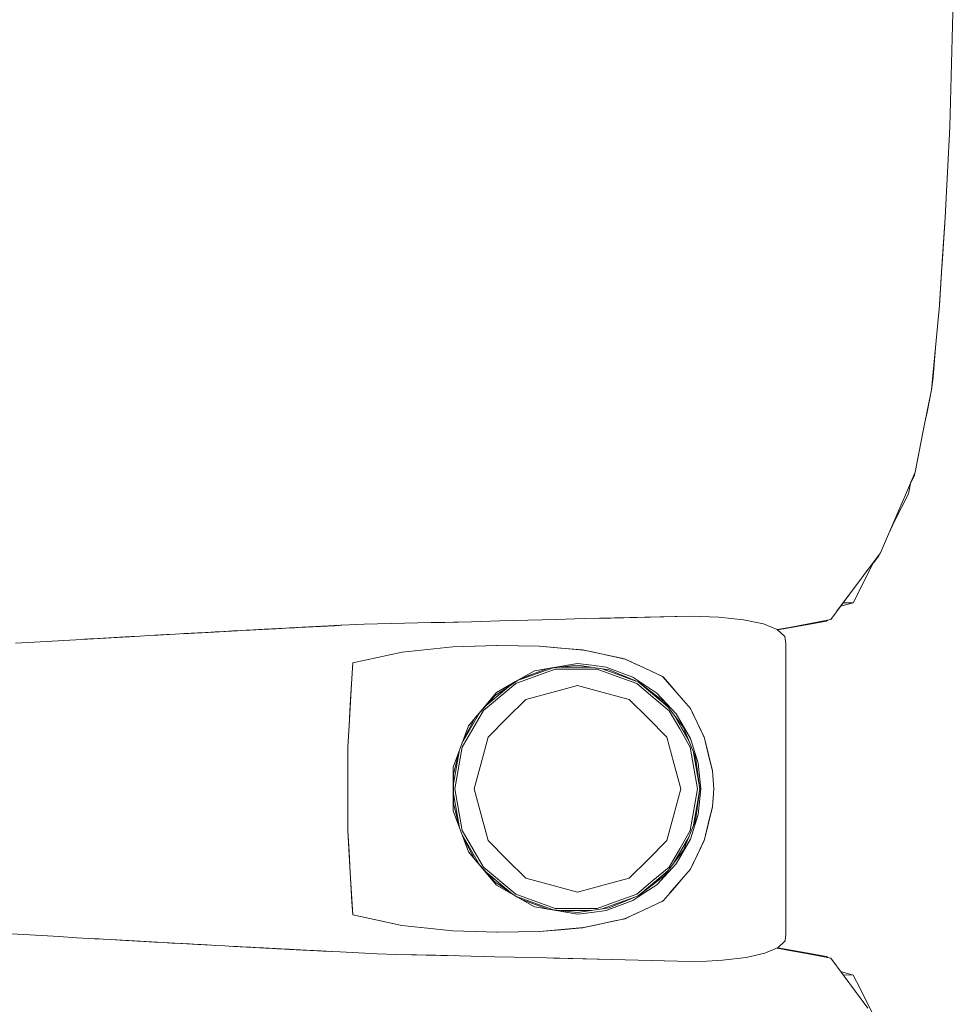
# Model space of a CAD drawing. Header units: millimetres. Extents: x -261 to 187, y -214 to 106.
# Tile 720 of 1056: x -206.999 to -206.644, y 7.334 to 7.709. Entities that reach past the tile are written whole.
import ezdxf

# ---------------------------------------------------------------- set-up
doc = ezdxf.new("R2010")
doc.units = ezdxf.units.MM
doc.header["$LTSCALE"] = 0.005
doc.header["$MEASUREMENT"] = 0
doc.layers.add('IFC-Elemento de mobília-Contorno', color=9, linetype='Continuous', lineweight=5)

msp = doc.modelspace()

# ---------------------------------------------------------------- linework, layer by layer
at = {"layer": 'IFC-Elemento de mobília-Contorno', "lineweight": 5}
for p, q in [((-206.6448, 7.66842), (-206.64353, 7.71676)), ((-206.64669, 7.63388), (-206.6448, 7.66842)), ((-206.64775, 7.61712), (-206.64669, 7.63388)), ((-206.64762, 7.61825), (-206.64669, 7.63388)), ((-206.64762, 7.61825), (-206.64681, 7.63169)), ((-206.64681, 7.63169), (-206.64676, 7.63268)), ((-206.64882, 7.60037), (-206.64775, 7.61712)), ((-206.6479, 7.61478), (-206.64762, 7.61825)), ((-206.64879, 7.60079), (-206.64786, 7.61526)), ((-206.6488, 7.6007), (-206.64879, 7.60079)), ((-206.6488, 7.6007), (-206.64879, 7.60079)), ((-206.6488, 7.6007), (-206.64879, 7.60079)), ((-206.65035, 7.58431), (-206.64882, 7.60037)), ((-206.65187, 7.56824), (-206.65035, 7.58431)), ((-206.65127, 7.5731), (-206.65035, 7.58431)), ((-206.65187, 7.56824), (-206.65127, 7.5731)), ((-206.65498, 7.55255), (-206.65187, 7.56824)), ((-206.65356, 7.55967), (-206.65195, 7.56764)), ((-206.65195, 7.56764), (-206.65189, 7.56817)), ((-206.65408, 7.5571), (-206.65356, 7.55967)), ((-206.65654, 7.5447), (-206.65498, 7.55255)), ((-206.65809, 7.53686), (-206.65654, 7.5447)), ((-206.6614, 7.52917), (-206.65809, 7.53686)), ((-206.66064, 7.52859), (-206.65968, 7.53318)), ((-206.65982, 7.5325), (-206.65839, 7.53575)), ((-206.65839, 7.53575), (-206.65823, 7.53653)), ((-206.66471, 7.52147), (-206.6614, 7.52917)), ((-206.66328, 7.5234), (-206.66064, 7.52859)), ((-206.66593, 7.51819), (-206.66328, 7.5234)), ((-206.66592, 7.51822), (-206.66328, 7.5234)), ((-206.67133, 7.50608), (-206.66471, 7.52147)), ((-206.66816, 7.51344), (-206.66592, 7.51822)), ((-206.66802, 7.51378), (-206.66471, 7.52147)), ((-206.66802, 7.51378), (-206.66593, 7.51819)), ((-206.6808, 7.49341), (-206.67133, 7.50608)), ((-206.67398, 7.50238), (-206.67193, 7.50493)), ((-206.67398, 7.50237), (-206.67193, 7.50493)), ((-206.67193, 7.50493), (-206.67155, 7.50579)), ((-206.67193, 7.50493), (-206.67155, 7.50579)), ((-206.67844, 7.49658), (-206.67607, 7.49975)), ((-206.67646, 7.49749), (-206.67382, 7.50267)), ((-206.67607, 7.49974), (-206.67607, 7.49975)), ((-206.67382, 7.50267), (-206.67371, 7.5029)), ((-206.6808, 7.49341), (-206.67844, 7.49658)), ((-206.6791, 7.4923), (-206.67646, 7.49749)), ((-206.69028, 7.48074), (-206.6808, 7.49341)), ((-206.68791, 7.48391), (-206.6808, 7.49341)), ((-206.68174, 7.48712), (-206.6791, 7.4923)), ((-206.68791, 7.48391), (-206.68554, 7.48707)), ((-206.68651, 7.48578), (-206.68174, 7.48712)), ((-206.68554, 7.48707), (-206.68174, 7.48712)), ((-206.81644, 7.48017), (-206.79498, 7.48076)), ((-206.80571, 7.48046), (-206.79498, 7.48076)), ((-206.80571, 7.48046), (-206.80034, 7.48061)), ((-206.80034, 7.48061), (-206.79498, 7.48076)), ((-206.79498, 7.48076), (-206.78425, 7.48106)), ((-206.78425, 7.48106), (-206.74375, 7.48197)), ((-206.78425, 7.48106), (-206.764, 7.48151)), ((-206.78425, 7.48106), (-206.77412, 7.48129)), ((-206.77412, 7.48129), (-206.764, 7.48151)), ((-206.764, 7.48151), (-206.74375, 7.48197)), ((-206.764, 7.48151), (-206.75387, 7.48174)), ((-206.75387, 7.48174), (-206.74375, 7.48197)), ((-206.74375, 7.48197), (-206.73294, 7.48161)), ((-206.73294, 7.48161), (-206.72351, 7.48064)), ((-206.72351, 7.48064), (-206.71595, 7.47903)), ((-206.69813, 7.47924), (-206.69028, 7.48074)), ((-206.91166, 7.47669), (-206.89795, 7.47742)), ((-206.91029, 7.47676), (-206.90618, 7.47698)), ((-206.91029, 7.47676), (-206.90755, 7.47691)), ((-206.90755, 7.47691), (-206.90618, 7.47698)), ((-206.90618, 7.47698), (-206.90207, 7.4772)), ((-206.90618, 7.47698), (-206.90341, 7.47713)), ((-206.90588, 7.477), (-206.90171, 7.47722)), ((-206.90501, 7.47705), (-206.90482, 7.47705)), ((-206.90482, 7.47705), (-206.90438, 7.47708)), ((-206.90481, 7.47705), (-206.90341, 7.47713)), ((-206.90344, 7.47713), (-206.90207, 7.4772)), ((-206.90343, 7.47713), (-206.90171, 7.47722)), ((-206.90328, 7.47714), (-206.90171, 7.47722)), ((-206.90327, 7.47714), (-206.90171, 7.47722)), ((-206.90207, 7.4772), (-206.89795, 7.47742)), ((-206.90207, 7.4772), (-206.9007, 7.47727)), ((-206.90171, 7.47722), (-206.89805, 7.47741)), ((-206.90171, 7.47722), (-206.89804, 7.47741)), ((-206.90171, 7.47722), (-206.89964, 7.47733)), ((-206.9007, 7.47727), (-206.89795, 7.47742)), ((-206.90068, 7.47728), (-206.8991, 7.47736)), ((-206.89964, 7.47733), (-206.89795, 7.47742)), ((-206.89964, 7.47733), (-206.89808, 7.47741)), ((-206.89808, 7.47741), (-206.8911, 7.47778)), ((-206.89802, 7.47741), (-206.89658, 7.47749)), ((-206.89795, 7.47742), (-206.89384, 7.47763)), ((-206.89658, 7.47749), (-206.89521, 7.47756)), ((-206.89521, 7.47756), (-206.89384, 7.47763)), ((-206.89521, 7.47756), (-206.89452, 7.4776)), ((-206.89452, 7.4776), (-206.89384, 7.47763)), ((-206.89384, 7.47763), (-206.8911, 7.47778)), ((-206.89247, 7.47771), (-206.8911, 7.47778)), ((-206.89247, 7.47771), (-206.89178, 7.47774)), ((-206.89178, 7.47774), (-206.8911, 7.47778)), ((-206.8911, 7.47778), (-206.8902, 7.47783)), ((-206.8902, 7.47783), (-206.87959, 7.47837)), ((-206.8902, 7.47783), (-206.8875, 7.47796)), ((-206.8902, 7.47783), (-206.8893, 7.47787)), ((-206.8893, 7.47787), (-206.8884, 7.47792)), ((-206.8884, 7.47792), (-206.8857, 7.47806)), ((-206.8884, 7.47792), (-206.8866, 7.47801)), ((-206.8875, 7.47796), (-206.8857, 7.47806)), ((-206.8866, 7.47801), (-206.8857, 7.47806)), ((-206.8857, 7.47806), (-206.87959, 7.47837)), ((-206.8857, 7.47806), (-206.88255, 7.47822)), ((-206.8857, 7.47806), (-206.88435, 7.47813)), ((-206.8857, 7.47806), (-206.8848, 7.4781)), ((-206.8848, 7.4781), (-206.88255, 7.47822)), ((-206.88435, 7.47813), (-206.883, 7.47819)), ((-206.88435, 7.47813), (-206.8839, 7.47815)), ((-206.8839, 7.47815), (-206.88255, 7.47822)), ((-206.88255, 7.47822), (-206.87959, 7.47837)), ((-206.88255, 7.47822), (-206.88165, 7.47827)), ((-206.88255, 7.47822), (-206.8821, 7.47824)), ((-206.8821, 7.47824), (-206.88165, 7.47827)), ((-206.88165, 7.47827), (-206.88103, 7.47829)), ((-206.8812, 7.47829), (-206.8794, 7.47838)), ((-206.8812, 7.47829), (-206.87959, 7.47837)), ((-206.8812, 7.47829), (-206.88075, 7.47831)), ((-206.88075, 7.47831), (-206.87985, 7.47836)), ((-206.88075, 7.47831), (-206.8803, 7.47834)), ((-206.8803, 7.47834), (-206.87985, 7.47836)), ((-206.87985, 7.47836), (-206.8794, 7.47838)), ((-206.87959, 7.47837), (-206.8767, 7.47852)), ((-206.87959, 7.47837), (-206.8776, 7.47847)), ((-206.87959, 7.47837), (-206.87805, 7.47845)), ((-206.87959, 7.47837), (-206.8794, 7.47838)), ((-206.8794, 7.47838), (-206.87895, 7.47841)), ((-206.87895, 7.47841), (-206.8785, 7.47843)), ((-206.87805, 7.47845), (-206.87715, 7.4785)), ((-206.87764, 7.47847), (-206.8767, 7.47852)), ((-206.87764, 7.47847), (-206.87715, 7.4785)), ((-206.87715, 7.4785), (-206.8767, 7.47852)), ((-206.8767, 7.47852), (-206.86808, 7.47897)), ((-206.86808, 7.47897), (-206.84762, 7.47942)), ((-206.86808, 7.47897), (-206.85785, 7.47919)), ((-206.85785, 7.47919), (-206.84762, 7.47942)), ((-206.84762, 7.47942), (-206.82717, 7.47987)), ((-206.84762, 7.47942), (-206.8374, 7.47964)), ((-206.84762, 7.47942), (-206.84251, 7.47953)), ((-206.84251, 7.47953), (-206.8374, 7.47964)), ((-206.8374, 7.47964), (-206.82717, 7.47987)), ((-206.8374, 7.47964), (-206.83228, 7.47976)), ((-206.83228, 7.47976), (-206.82717, 7.47987)), ((-206.82717, 7.47987), (-206.81644, 7.48017)), ((-206.81644, 7.48017), (-206.80571, 7.48046)), ((-206.71595, 7.47903), (-206.71062, 7.47685)), ((-206.71062, 7.47685), (-206.70772, 7.47428)), ((-206.71061, 7.47685), (-206.70598, 7.47773)), ((-206.71053, 7.47678), (-206.70752, 7.47731)), ((-206.70752, 7.47731), (-206.69968, 7.47871)), ((-206.70598, 7.47773), (-206.69813, 7.47924)), ((-206.69968, 7.47871), (-206.69185, 7.48011)), ((-206.69185, 7.48011), (-206.69154, 7.4805)), ((-206.69185, 7.48011), (-206.69155, 7.48049)), ((-206.98707, 7.4725), (-206.97352, 7.47327)), ((-206.98029, 7.47288), (-206.97352, 7.47327)), ((-206.97479, 7.4732), (-206.97157, 7.47339)), ((-206.97352, 7.47327), (-206.96674, 7.47366)), ((-206.97352, 7.47327), (-206.97157, 7.47339)), ((-206.97266, 7.47332), (-206.97157, 7.47339)), ((-206.97157, 7.47339), (-206.96746, 7.47362)), ((-206.96746, 7.47362), (-206.95931, 7.47408)), ((-206.96674, 7.47366), (-206.95343, 7.4744)), ((-206.96008, 7.47403), (-206.95343, 7.4744)), ((-206.96008, 7.47403), (-206.95676, 7.47422)), ((-206.95931, 7.47408), (-206.95676, 7.47422)), ((-206.95931, 7.47408), (-206.95755, 7.47417)), ((-206.95676, 7.47422), (-206.95343, 7.4744)), ((-206.95343, 7.4744), (-206.9501, 7.47459)), ((-206.9501, 7.47459), (-206.94012, 7.47515)), ((-206.9501, 7.47459), (-206.94345, 7.47496)), ((-206.9501, 7.47459), (-206.94678, 7.47478)), ((-206.94678, 7.47478), (-206.94012, 7.47515)), ((-206.94345, 7.47496), (-206.94012, 7.47515)), ((-206.94012, 7.47515), (-206.93674, 7.47533)), ((-206.93715, 7.47531), (-206.93692, 7.47532)), ((-206.93692, 7.47532), (-206.93489, 7.47544)), ((-206.93674, 7.47533), (-206.92319, 7.47607)), ((-206.93674, 7.47533), (-206.93335, 7.47551)), ((-206.93674, 7.47533), (-206.93489, 7.47544)), ((-206.93489, 7.47544), (-206.93282, 7.47555)), ((-206.93335, 7.47551), (-206.92996, 7.4757)), ((-206.93282, 7.47555), (-206.92839, 7.47579)), ((-206.93282, 7.47555), (-206.93155, 7.47561)), ((-206.92996, 7.4757), (-206.92319, 7.47607)), ((-206.92996, 7.4757), (-206.92658, 7.47588)), ((-206.92996, 7.4757), (-206.92827, 7.47579)), ((-206.92827, 7.47579), (-206.92658, 7.47588)), ((-206.92827, 7.47579), (-206.92751, 7.47583)), ((-206.92817, 7.4758), (-206.92541, 7.47594)), ((-206.92658, 7.47588), (-206.92489, 7.47597)), ((-206.92489, 7.47597), (-206.92319, 7.47607)), ((-206.92319, 7.47607), (-206.91637, 7.47643)), ((-206.92319, 7.47607), (-206.91811, 7.47634)), ((-206.92319, 7.47607), (-206.91981, 7.47625)), ((-206.91981, 7.47625), (-206.91811, 7.47634)), ((-206.91811, 7.47634), (-206.91473, 7.47653)), ((-206.91811, 7.47634), (-206.91642, 7.47643)), ((-206.91642, 7.47643), (-206.91303, 7.47662)), ((-206.91473, 7.47653), (-206.91303, 7.47662)), ((-206.91303, 7.47662), (-206.91166, 7.47669)), ((-206.91166, 7.47669), (-206.91029, 7.47676)), ((-206.70772, 7.47428), (-206.70733, 7.47152)), ((-207.00102, 7.47169), (-206.99385, 7.47211)), ((-206.99385, 7.47211), (-206.98707, 7.4725)), ((-206.98707, 7.4725), (-206.98029, 7.47288)), ((-206.85365, 7.46825), (-206.83435, 7.47031)), ((-206.844, 7.46928), (-206.83435, 7.47031)), ((-206.83435, 7.47031), (-206.81725, 7.47086)), ((-206.83435, 7.47031), (-206.82593, 7.47058)), ((-206.82593, 7.47058), (-206.81752, 7.47085)), ((-206.81757, 7.47085), (-206.80946, 7.47072)), ((-206.81752, 7.47085), (-206.81746, 7.47085)), ((-206.81725, 7.47086), (-206.80132, 7.47058)), ((-206.80946, 7.47072), (-206.8014, 7.47058)), ((-206.8014, 7.47058), (-206.79311, 7.46984)), ((-206.80132, 7.47058), (-206.79294, 7.46982)), ((-206.79311, 7.46984), (-206.78482, 7.46911)), ((-206.79294, 7.46982), (-206.78875, 7.46945)), ((-206.78875, 7.46945), (-206.78456, 7.46907)), ((-206.70735, 7.36093), (-206.70733, 7.47152)), ((-206.87246, 7.46419), (-206.85365, 7.46825)), ((-206.87246, 7.46419), (-206.86305, 7.46622)), ((-206.86305, 7.46622), (-206.85365, 7.46825)), ((-206.85365, 7.46825), (-206.844, 7.46928)), ((-206.78514, 7.46913), (-206.78477, 7.46909)), ((-206.78482, 7.46911), (-206.76884, 7.46571)), ((-206.78456, 7.46907), (-206.78059, 7.46822)), ((-206.78059, 7.46822), (-206.77659, 7.46736)), ((-206.77662, 7.46737), (-206.77265, 7.46652)), ((-206.77265, 7.46652), (-206.76868, 7.46567)), ((-206.76914, 7.46578), (-206.76868, 7.46567)), ((-206.76884, 7.46571), (-206.76162, 7.46237)), ((-206.76868, 7.46567), (-206.76504, 7.46395)), ((-206.87293, 7.45619), (-206.87246, 7.46419)), ((-206.80998, 7.4573), (-206.79642, 7.46221)), ((-206.80834, 7.45825), (-206.79815, 7.46202)), ((-206.80318, 7.46119), (-206.79499, 7.46257)), ((-206.79815, 7.46202), (-206.78679, 7.46329)), ((-206.79499, 7.46257), (-206.78679, 7.46395)), ((-206.79317, 7.46258), (-206.78171, 7.46257)), ((-206.78679, 7.46395), (-206.78136, 7.46327)), ((-206.78679, 7.46329), (-206.77469, 7.46158)), ((-206.78136, 7.46327), (-206.77592, 7.46259)), ((-206.77744, 7.46197), (-206.77144, 7.45979)), ((-206.77592, 7.46259), (-206.7708, 7.46068)), ((-206.76504, 7.46395), (-206.7614, 7.46225)), ((-206.76162, 7.46237), (-206.7544, 7.45903)), ((-206.7614, 7.46225), (-206.75411, 7.45883)), ((-206.81042, 7.45706), (-206.80318, 7.46119)), ((-206.81035, 7.45629), (-206.79527, 7.46176)), ((-206.79527, 7.46176), (-206.77924, 7.46176)), ((-206.77924, 7.46176), (-206.77171, 7.45902)), ((-206.77469, 7.46158), (-206.76344, 7.45682)), ((-206.77171, 7.45902), (-206.76417, 7.45629)), ((-206.77144, 7.45979), (-206.7645, 7.45727)), ((-206.7708, 7.46068), (-206.76567, 7.45877)), ((-206.76567, 7.45877), (-206.76113, 7.45574)), ((-206.75476, 7.45919), (-206.75434, 7.45895)), ((-206.7544, 7.45903), (-206.74908, 7.45293)), ((-206.7544, 7.45903), (-206.75174, 7.45598)), ((-206.75411, 7.45883), (-206.75152, 7.45582)), ((-206.87386, 7.4402), (-206.87293, 7.45619)), ((-206.87339, 7.4482), (-206.87293, 7.45619)), ((-206.82266, 7.44599), (-206.81035, 7.45629)), ((-206.82159, 7.44796), (-206.81239, 7.45566)), ((-206.81832, 7.45162), (-206.80984, 7.45739)), ((-206.81766, 7.45293), (-206.81042, 7.45706)), ((-206.79663, 7.4529), (-206.78679, 7.45554)), ((-206.78679, 7.45554), (-206.77695, 7.4529)), ((-206.76417, 7.45629), (-206.75801, 7.45113)), ((-206.76366, 7.45691), (-206.7575, 7.45175)), ((-206.76344, 7.45682), (-206.7538, 7.44933)), ((-206.76113, 7.45574), (-206.75659, 7.45271)), ((-206.75152, 7.45582), (-206.74893, 7.45282)), ((-206.8284, 7.4402), (-206.81766, 7.45293)), ((-206.82593, 7.4431), (-206.81832, 7.45162)), ((-206.80647, 7.45027), (-206.79663, 7.4529)), ((-206.77695, 7.4529), (-206.76712, 7.45027)), ((-206.75801, 7.45113), (-206.75185, 7.44597)), ((-206.7575, 7.45175), (-206.75239, 7.44748)), ((-206.75659, 7.45271), (-206.74914, 7.44475)), ((-206.74908, 7.45293), (-206.74375, 7.44682)), ((-206.74893, 7.45282), (-206.74634, 7.44983)), ((-206.87386, 7.4402), (-206.87339, 7.4482)), ((-206.81367, 7.44307), (-206.80647, 7.45027)), ((-206.76712, 7.45027), (-206.75991, 7.44307)), ((-206.7538, 7.44933), (-206.7464, 7.4396)), ((-206.74634, 7.44983), (-206.74375, 7.44682)), ((-206.83084, 7.43351), (-206.8241, 7.44516)), ((-206.83073, 7.43206), (-206.82266, 7.44599)), ((-206.83048, 7.43451), (-206.82591, 7.44315)), ((-206.75185, 7.44597), (-206.74782, 7.43901)), ((-206.74987, 7.44417), (-206.74712, 7.43942)), ((-206.74914, 7.44475), (-206.74375, 7.43534)), ((-206.74375, 7.44682), (-206.7424, 7.444)), ((-206.74375, 7.44682), (-206.74244, 7.44413)), ((-206.74244, 7.44413), (-206.74114, 7.44144)), ((-206.7424, 7.444), (-206.74104, 7.44117)), ((-206.87432, 7.4322), (-206.87386, 7.4402)), ((-206.83126, 7.43236), (-206.8284, 7.4402)), ((-206.82087, 7.43587), (-206.81367, 7.44307)), ((-206.75991, 7.44307), (-206.75271, 7.43587)), ((-206.74712, 7.43942), (-206.74436, 7.43464)), ((-206.7464, 7.4396), (-206.74175, 7.4283)), ((-206.74114, 7.44144), (-206.73984, 7.43874)), ((-206.74104, 7.44117), (-206.73969, 7.43835)), ((-206.8235, 7.42603), (-206.82087, 7.43587)), ((-206.75271, 7.43587), (-206.75008, 7.42603)), ((-206.74782, 7.43901), (-206.7438, 7.43205)), ((-206.73984, 7.43874), (-206.73853, 7.43605)), ((-206.73969, 7.43835), (-206.73834, 7.43553)), ((-206.73853, 7.43605), (-206.73695, 7.42957)), ((-206.87432, 7.41619), (-206.87432, 7.4322)), ((-206.83413, 7.42452), (-206.83126, 7.43236)), ((-206.83353, 7.41619), (-206.83073, 7.43206)), ((-206.7438, 7.43205), (-206.74239, 7.42412)), ((-206.74375, 7.43534), (-206.74081, 7.42598)), ((-206.73834, 7.43553), (-206.73685, 7.4293)), ((-206.83403, 7.41813), (-206.83175, 7.43102)), ((-206.83403, 7.42191), (-206.8318, 7.43088)), ((-206.74274, 7.4307), (-206.7416, 7.42426)), ((-206.74175, 7.4283), (-206.74017, 7.41619)), ((-206.73712, 7.43028), (-206.73685, 7.4293)), ((-206.73695, 7.42957), (-206.73616, 7.42632)), ((-206.73695, 7.42957), (-206.73536, 7.42308)), ((-206.73692, 7.42955), (-206.73642, 7.42748)), ((-206.73685, 7.4293), (-206.73536, 7.42308)), ((-206.83413, 7.42452), (-206.83412, 7.40785)), ((-206.82614, 7.41619), (-206.8235, 7.42603)), ((-206.75008, 7.42603), (-206.74744, 7.41619)), ((-206.74081, 7.42598), (-206.73982, 7.41618)), ((-206.73642, 7.42748), (-206.73536, 7.42308)), ((-206.83403, 7.41048), (-206.83403, 7.42191)), ((-206.74239, 7.42412), (-206.74099, 7.41619)), ((-206.7416, 7.42426), (-206.74017, 7.41619)), ((-206.73536, 7.42308), (-206.73479, 7.41618)), ((-206.87432, 7.40018), (-206.87432, 7.41619)), ((-206.83403, 7.41425), (-206.83175, 7.40135)), ((-206.83353, 7.41619), (-206.83073, 7.40033)), ((-206.82614, 7.41619), (-206.8235, 7.40635)), ((-206.75008, 7.40635), (-206.74744, 7.41619)), ((-206.74239, 7.40826), (-206.74099, 7.41619)), ((-206.74175, 7.40408), (-206.74017, 7.41619)), ((-206.74123, 7.41022), (-206.74017, 7.41619)), ((-206.74082, 7.40639), (-206.73982, 7.41618)), ((-206.73536, 7.4093), (-206.73479, 7.41618)), ((-206.83403, 7.41048), (-206.8318, 7.4015)), ((-206.74274, 7.40169), (-206.74123, 7.41022)), ((-206.83412, 7.40785), (-206.8284, 7.39218)), ((-206.8235, 7.40635), (-206.82087, 7.39652)), ((-206.75271, 7.39652), (-206.75008, 7.40635)), ((-206.7438, 7.40033), (-206.74239, 7.40826)), ((-206.74375, 7.39704), (-206.74082, 7.40639)), ((-206.73695, 7.40282), (-206.73536, 7.4093)), ((-206.73695, 7.40282), (-206.73616, 7.40606)), ((-206.73685, 7.40308), (-206.73536, 7.4093)), ((-206.73642, 7.40491), (-206.73536, 7.4093)), ((-206.7464, 7.39278), (-206.74175, 7.40408)), ((-206.73853, 7.39633), (-206.73695, 7.40282)), ((-206.73834, 7.39686), (-206.73685, 7.40308)), ((-206.73712, 7.4021), (-206.73685, 7.40308)), ((-206.73692, 7.40283), (-206.73642, 7.40491)), ((-206.87432, 7.40018), (-206.87339, 7.38418)), ((-206.87432, 7.40018), (-206.87275, 7.37313)), ((-206.87432, 7.40018), (-206.87386, 7.39218)), ((-206.83085, 7.39888), (-206.8241, 7.38723)), ((-206.83073, 7.40033), (-206.82266, 7.38639)), ((-206.74782, 7.39338), (-206.7438, 7.40033)), ((-206.83048, 7.39787), (-206.82593, 7.38928)), ((-206.82087, 7.39652), (-206.81367, 7.38931)), ((-206.75991, 7.38931), (-206.75271, 7.39652)), ((-206.74914, 7.38764), (-206.74375, 7.39704)), ((-206.74712, 7.39296), (-206.74435, 7.39775)), ((-206.74104, 7.39121), (-206.73834, 7.39686)), ((-206.73984, 7.39364), (-206.73853, 7.39633)), ((-206.73969, 7.39404), (-206.73834, 7.39686)), ((-206.87386, 7.39218), (-206.87339, 7.38418)), ((-206.8284, 7.39218), (-206.82302, 7.38581)), ((-206.7538, 7.38306), (-206.7464, 7.39278)), ((-206.75185, 7.38641), (-206.74782, 7.39338)), ((-206.74988, 7.3882), (-206.74712, 7.39296)), ((-206.74375, 7.38556), (-206.74104, 7.39121)), ((-206.74244, 7.38825), (-206.74114, 7.39095)), ((-206.7424, 7.38839), (-206.74104, 7.39121)), ((-206.74114, 7.39095), (-206.73984, 7.39364)), ((-206.74104, 7.39121), (-206.73969, 7.39404)), ((-206.82593, 7.38928), (-206.81832, 7.38076)), ((-206.81367, 7.38931), (-206.80647, 7.38211)), ((-206.76712, 7.38211), (-206.75991, 7.38931)), ((-206.75661, 7.37965), (-206.74914, 7.38764)), ((-206.74375, 7.38556), (-206.7424, 7.38839)), ((-206.74375, 7.38556), (-206.74244, 7.38825)), ((-206.87339, 7.38418), (-206.87246, 7.3682)), ((-206.87339, 7.38418), (-206.87293, 7.37619)), ((-206.82302, 7.38581), (-206.81764, 7.37944)), ((-206.82266, 7.38639), (-206.81035, 7.37609)), ((-206.82159, 7.38443), (-206.81239, 7.37673)), ((-206.76344, 7.37556), (-206.7538, 7.38306)), ((-206.75801, 7.38126), (-206.75185, 7.38641)), ((-206.7575, 7.38063), (-206.75239, 7.3849)), ((-206.75174, 7.3764), (-206.74375, 7.38556)), ((-206.74634, 7.38256), (-206.74375, 7.38556)), ((-206.81832, 7.38076), (-206.80981, 7.37497)), ((-206.81764, 7.37944), (-206.80318, 7.37119)), ((-206.80647, 7.38211), (-206.79663, 7.37948)), ((-206.79663, 7.37948), (-206.78679, 7.37684)), ((-206.78679, 7.37684), (-206.77695, 7.37948)), ((-206.77695, 7.37948), (-206.76712, 7.38211)), ((-206.76417, 7.3761), (-206.75801, 7.38126)), ((-206.76365, 7.37547), (-206.7575, 7.38063)), ((-206.76113, 7.37664), (-206.75659, 7.37967)), ((-206.75174, 7.3764), (-206.74908, 7.37946)), ((-206.75152, 7.37656), (-206.74893, 7.37956)), ((-206.74893, 7.37956), (-206.74634, 7.38256)), ((-206.87293, 7.37619), (-206.87246, 7.3682)), ((-206.81035, 7.37609), (-206.79527, 7.37062)), ((-206.77469, 7.3708), (-206.76344, 7.37556)), ((-206.77171, 7.37336), (-206.76417, 7.3761)), ((-206.76567, 7.37361), (-206.76113, 7.37664)), ((-206.75411, 7.37356), (-206.75152, 7.37656)), ((-206.87275, 7.37313), (-206.87246, 7.36815)), ((-206.81008, 7.37512), (-206.79642, 7.37017)), ((-206.80835, 7.37413), (-206.79815, 7.37036)), ((-206.77924, 7.37062), (-206.77171, 7.37336)), ((-206.77743, 7.37042), (-206.77144, 7.37259)), ((-206.77144, 7.37259), (-206.76458, 7.37508)), ((-206.7708, 7.3717), (-206.76567, 7.37361)), ((-206.76162, 7.37001), (-206.7544, 7.37335)), ((-206.7614, 7.37014), (-206.75411, 7.37356)), ((-206.75476, 7.37319), (-206.75434, 7.37343)), ((-206.7544, 7.37335), (-206.7543, 7.37347)), ((-206.7544, 7.37335), (-206.7543, 7.37347)), ((-206.87246, 7.3682), (-206.8537, 7.36413)), ((-206.87246, 7.3682), (-206.86308, 7.36617)), ((-206.80318, 7.37119), (-206.79496, 7.3698)), ((-206.79815, 7.37036), (-206.78679, 7.36909)), ((-206.79527, 7.37062), (-206.77924, 7.37062)), ((-206.79498, 7.36981), (-206.78679, 7.36843)), ((-206.79317, 7.3698), (-206.78174, 7.3698)), ((-206.78679, 7.36909), (-206.77469, 7.3708)), ((-206.78679, 7.36843), (-206.78136, 7.36911)), ((-206.78136, 7.36911), (-206.77592, 7.3698)), ((-206.77592, 7.3698), (-206.7708, 7.3717)), ((-206.76884, 7.36667), (-206.76162, 7.37001)), ((-206.76868, 7.36672), (-206.76504, 7.36843)), ((-206.76517, 7.36837), (-206.7614, 7.37014)), ((-206.86308, 7.36617), (-206.8537, 7.36413)), ((-206.78482, 7.36328), (-206.76884, 7.36667)), ((-206.78059, 7.36416), (-206.77659, 7.36502)), ((-206.77662, 7.36502), (-206.77265, 7.36587)), ((-206.77265, 7.36587), (-206.76868, 7.36672)), ((-206.76914, 7.36661), (-206.76868, 7.36672)), ((-207.00494, 7.36106), (-206.99782, 7.36065)), ((-206.99782, 7.36065), (-206.9911, 7.36027)), ((-206.99782, 7.36065), (-206.98437, 7.35988)), ((-206.8537, 7.36413), (-206.83435, 7.36208)), ((-206.8537, 7.36413), (-206.84402, 7.36311)), ((-206.84402, 7.36311), (-206.83435, 7.36208)), ((-206.83435, 7.36208), (-206.81725, 7.36153)), ((-206.83435, 7.36208), (-206.81745, 7.36153)), ((-206.81757, 7.36153), (-206.80946, 7.36166)), ((-206.81752, 7.36153), (-206.81746, 7.36153)), ((-206.81725, 7.36153), (-206.80132, 7.3618)), ((-206.80946, 7.36166), (-206.8014, 7.3618)), ((-206.8014, 7.3618), (-206.79311, 7.36254)), ((-206.80132, 7.3618), (-206.79294, 7.36256)), ((-206.79311, 7.36254), (-206.78482, 7.36328)), ((-206.79294, 7.36256), (-206.78875, 7.36294)), ((-206.78875, 7.36294), (-206.78456, 7.36331)), ((-206.78514, 7.36325), (-206.78477, 7.36329)), ((-206.78456, 7.36331), (-206.78059, 7.36416)), ((-206.70764, 7.35823), (-206.70735, 7.36093)), ((-206.9911, 7.36027), (-206.98437, 7.35988)), ((-206.98437, 7.35988), (-206.97765, 7.35949)), ((-206.97765, 7.35949), (-206.97093, 7.35911)), ((-206.97154, 7.35914), (-206.97077, 7.3591)), ((-206.97093, 7.35911), (-206.96438, 7.35874)), ((-206.97093, 7.35911), (-206.96765, 7.35892)), ((-206.97077, 7.3591), (-206.96912, 7.359)), ((-206.96765, 7.35892), (-206.96438, 7.35874)), ((-206.96438, 7.35874), (-206.9611, 7.35856)), ((-206.96438, 7.35874), (-206.948, 7.35782)), ((-206.9611, 7.35856), (-206.95455, 7.35819)), ((-206.9611, 7.35856), (-206.95127, 7.358)), ((-206.9611, 7.35856), (-206.95783, 7.35837)), ((-206.95783, 7.35837), (-206.95127, 7.358)), ((-206.95455, 7.35819), (-206.95127, 7.358)), ((-206.95127, 7.358), (-206.94472, 7.35764)), ((-206.948, 7.35782), (-206.94472, 7.35764)), ((-206.94472, 7.35764), (-206.9313, 7.3569)), ((-206.94472, 7.35764), (-206.93801, 7.35727)), ((-206.94472, 7.35764), (-206.94137, 7.35745)), ((-206.94137, 7.35745), (-206.93797, 7.35727)), ((-206.93945, 7.35735), (-206.93544, 7.35712)), ((-206.93801, 7.35727), (-206.9313, 7.3569)), ((-206.93801, 7.35727), (-206.93544, 7.35712)), ((-206.93801, 7.35727), (-206.93466, 7.35709)), ((-206.93544, 7.35712), (-206.9332, 7.35701)), ((-206.93544, 7.35712), (-206.92947, 7.3568)), ((-206.93466, 7.35709), (-206.9313, 7.3569)), ((-206.9332, 7.35701), (-206.93097, 7.35688)), ((-206.9313, 7.3569), (-206.92795, 7.35672)), ((-206.9313, 7.3569), (-206.92627, 7.35663)), ((-206.93097, 7.35688), (-206.93029, 7.35685)), ((-206.93097, 7.35688), (-206.92944, 7.3568)), ((-206.71045, 7.35559), (-206.70764, 7.35823)), ((-206.92795, 7.35672), (-206.92627, 7.35663)), ((-206.92627, 7.35663), (-206.92459, 7.35654)), ((-206.92459, 7.35654), (-206.92124, 7.35636)), ((-206.92124, 7.35636), (-206.91956, 7.35626)), ((-206.91956, 7.35626), (-206.91788, 7.35618)), ((-206.91788, 7.35618), (-206.91623, 7.35609)), ((-206.91788, 7.35618), (-206.91294, 7.35591)), ((-206.91788, 7.35618), (-206.91458, 7.356)), ((-206.91623, 7.35609), (-206.91458, 7.356)), ((-206.91458, 7.356), (-206.91129, 7.35582)), ((-206.91458, 7.356), (-206.91294, 7.35591)), ((-206.91294, 7.35591), (-206.91129, 7.35582)), ((-206.91294, 7.35591), (-206.90799, 7.35565)), ((-206.91294, 7.35591), (-206.90964, 7.35574)), ((-206.91129, 7.35582), (-206.90964, 7.35574)), ((-206.90964, 7.35574), (-206.90799, 7.35565)), ((-206.90799, 7.35565), (-206.90469, 7.35548)), ((-206.90799, 7.35565), (-206.89809, 7.35512)), ((-206.90799, 7.35565), (-206.90304, 7.35539)), ((-206.90799, 7.35565), (-206.90634, 7.35556)), ((-206.90634, 7.35556), (-206.90304, 7.35539)), ((-206.90567, 7.35552), (-206.90413, 7.35544)), ((-206.90483, 7.35548), (-206.90413, 7.35544)), ((-206.90482, 7.35548), (-206.90077, 7.35526)), ((-206.90469, 7.35548), (-206.90304, 7.35539)), ((-206.90413, 7.35544), (-206.90189, 7.35532)), ((-206.90413, 7.35544), (-206.90301, 7.35538)), ((-206.90413, 7.35544), (-206.90077, 7.35526)), ((-206.90304, 7.35539), (-206.90139, 7.3553)), ((-206.90304, 7.35539), (-206.89809, 7.35512)), ((-206.90301, 7.35538), (-206.90189, 7.35532)), ((-206.90197, 7.35533), (-206.90077, 7.35526)), ((-206.90139, 7.3553), (-206.89974, 7.35521)), ((-206.90077, 7.35526), (-206.89965, 7.3552)), ((-206.89974, 7.35521), (-206.89809, 7.35512)), ((-206.89965, 7.3552), (-206.89844, 7.35514)), ((-206.89844, 7.35514), (-206.89763, 7.3551)), ((-206.89844, 7.35514), (-206.89657, 7.35504)), ((-206.89844, 7.35514), (-206.89667, 7.35505)), ((-206.89844, 7.35514), (-206.89687, 7.35506)), ((-206.89809, 7.35512), (-206.89397, 7.3549)), ((-206.89809, 7.35512), (-206.89644, 7.35504)), ((-206.89727, 7.35508), (-206.89644, 7.35504)), ((-206.89657, 7.35504), (-206.89397, 7.3549)), ((-206.89644, 7.35504), (-206.89479, 7.35495)), ((-206.89479, 7.35495), (-206.89397, 7.3549)), ((-206.89397, 7.3549), (-206.89314, 7.35486)), ((-206.89314, 7.35486), (-206.89232, 7.35482)), ((-206.89232, 7.35482), (-206.89149, 7.35478)), ((-206.89149, 7.35478), (-206.89011, 7.3547)), ((-206.89011, 7.3547), (-206.88733, 7.35456)), ((-206.88872, 7.35463), (-206.88733, 7.35456)), ((-206.88872, 7.35463), (-206.88803, 7.3546)), ((-206.88872, 7.35463), (-206.88663, 7.35453)), ((-206.88872, 7.35463), (-206.88525, 7.35445)), ((-206.88803, 7.3546), (-206.88664, 7.35453)), ((-206.88803, 7.3546), (-206.88733, 7.35456)), ((-206.88733, 7.35456), (-206.88594, 7.35449)), ((-206.88594, 7.35449), (-206.88456, 7.35442)), ((-206.88525, 7.35445), (-206.88456, 7.35442)), ((-206.88525, 7.35445), (-206.88386, 7.35438)), ((-206.88456, 7.35442), (-206.88317, 7.35435)), ((-206.88386, 7.35438), (-206.87731, 7.35405)), ((-206.88386, 7.35438), (-206.8804, 7.35421)), ((-206.88386, 7.35438), (-206.88248, 7.35431)), ((-206.88317, 7.35435), (-206.8804, 7.35421)), ((-206.88248, 7.35431), (-206.88178, 7.35428)), ((-206.88248, 7.35431), (-206.8804, 7.35421)), ((-206.8804, 7.35421), (-206.87731, 7.35405)), ((-206.87731, 7.35405), (-206.87023, 7.35369)), ((-206.87023, 7.35369), (-206.86314, 7.35332)), ((-206.86314, 7.35332), (-206.85567, 7.35314)), ((-206.85567, 7.35314), (-206.84075, 7.35278)), ((-206.85567, 7.35314), (-206.84821, 7.35296)), ((-206.85567, 7.35314), (-206.83328, 7.3526)), ((-206.72252, 7.3519), (-206.71535, 7.35353)), ((-206.71535, 7.35353), (-206.71034, 7.3557)), ((-206.71069, 7.35555), (-206.70598, 7.35465)), ((-206.71055, 7.35561), (-206.70752, 7.35507)), ((-206.70752, 7.35507), (-206.69968, 7.35367)), ((-206.70752, 7.35507), (-206.69185, 7.35228)), ((-206.70598, 7.35465), (-206.69813, 7.35315)), ((-206.69968, 7.35367), (-206.69185, 7.35228)), ((-206.69813, 7.35315), (-206.69028, 7.35165)), ((-206.84821, 7.35296), (-206.84075, 7.35278)), ((-206.84075, 7.35278), (-206.81836, 7.35224)), ((-206.84075, 7.35278), (-206.83328, 7.3526)), ((-206.81836, 7.35224), (-206.80343, 7.35188)), ((-206.81836, 7.35224), (-206.8109, 7.35206)), ((-206.8109, 7.35206), (-206.80343, 7.35188)), ((-206.80343, 7.35188), (-206.74375, 7.35042)), ((-206.80343, 7.35188), (-206.75867, 7.35078)), ((-206.79597, 7.35169), (-206.78851, 7.35151)), ((-206.79597, 7.35169), (-206.77359, 7.35115)), ((-206.78851, 7.35151), (-206.77359, 7.35115)), ((-206.75867, 7.35078), (-206.74375, 7.35042)), ((-206.74375, 7.35042), (-206.73743, 7.35055)), ((-206.73743, 7.35055), (-206.73152, 7.35087)), ((-206.73152, 7.35087), (-206.72252, 7.3519)), ((-206.69185, 7.35228), (-206.69155, 7.35189)), ((-206.69185, 7.35228), (-206.69154, 7.35188)), ((-206.69185, 7.35228), (-206.69154, 7.35188)), ((-206.69028, 7.35165), (-206.68554, 7.34531)), ((-206.68651, 7.34661), (-206.68174, 7.34526)), ((-206.68554, 7.34531), (-206.68174, 7.34526)), ((-206.68554, 7.34531), (-206.6808, 7.33897)), ((-206.68174, 7.34526), (-206.6791, 7.34008)), ((-206.6808, 7.33897), (-206.67607, 7.33263)), ((-206.6791, 7.34008), (-206.67646, 7.33489)), ((-206.67646, 7.33489), (-206.67382, 7.32971))]:
    msp.add_line(p, q, dxfattribs=at)

doc.saveas('drawing.dxf')
